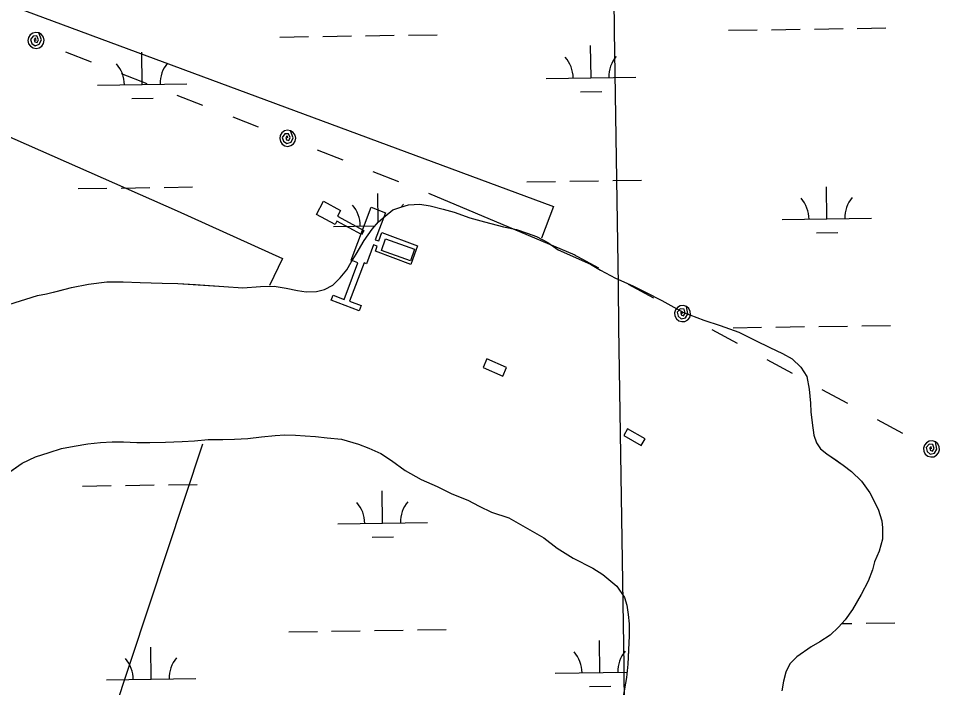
# Model space of a CAD drawing. Extents: x 3807117 to 3845308, y 337856 to 363736.
# Drawn here: x 3821084 to 3822114, y 357806 to 358555 of the extents above; entities that cross this region are included whole.
import ezdxf

# ---------------------------------------------------------------- set-up
doc = ezdxf.new("R2010")
doc.units = 0
for name, color, linetype in [('V-BLDG-OTLN', 7, 'Continuous'), ('V-CHAN-DOCK', 7, 'Continuous'), ('V-GRID-MAJR', 7, 'Continuous'), ('V-TOPO-SHOR', 7, 'Continuous'), ('V-UTIL-LINE', 7, 'Continuous'), ('V-WETL-SWMP', 7, 'Continuous')]:
    doc.layers.add(name, color=color, linetype=linetype)

msp = doc.modelspace()

# ---------------------------------------------------------------- linework, layer by layer
at = {"layer": 'V-BLDG-OTLN'}
msp.add_lwpolyline([(3821490.1040000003, 358294.99), (3821494.663, 358307.962), (3821527.197, 358296.532), (3821522.64, 358283.558)], close=True, dxfattribs=at)
at = {"layer": 'V-CHAN-DOCK'}
for points in [[(3821467.9312047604, 358312.74180034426), (3821440.4352716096, 358327.6044669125), (3821438.4944711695, 358324.01398609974), (3821417.5111417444, 358335.3563263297), (3821425.417172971, 358349.98248409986), (3821444.3021694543, 358339.77437789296), (3821440.8238517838, 358333.3394902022), (3821470.418117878, 358317.3425896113)], [(3821603.7795988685, 358164.2503267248), (3821625.9051600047, 358154.4167439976), (3821630.162999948, 358163.99688387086), (3821608.0374388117, 358173.83046659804)], [(3821761.1169225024, 358088.0400605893), (3821780.7840879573, 358076.9772800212), (3821784.9859749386, 358084.44730132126), (3821765.318809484, 358095.5100818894)]]:
    msp.add_lwpolyline(points, close=True, dxfattribs=at)
msp.add_lwpolyline([(3821494.599, 358337.264), (3821483.182, 358307.054), (3821487.089, 358305.578), (3821490.728, 358315.205), (3821530.648, 358300.118), (3821522.8370000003, 358279.449), (3821483.524, 358294.308), (3821485.541, 358299.643), (3821481.222, 358301.275), (3821473.261, 358280.213), (3821470.779, 358281.151), (3821454.583, 358238.30100000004), (3821467.295, 358233.496), (3821465.0470000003, 358227.55100000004), (3821433.808, 358239.358), (3821435.971, 358245.078), (3821448.568, 358240.314), (3821457.92, 358265.054), (3821457.592, 358265.179), (3821463.681, 358281.286), (3821456.2460000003, 358284.096), (3821478.625, 358343.302), (3821494.599, 358337.264)], dxfattribs=at)
at = {"layer": 'V-GRID-MAJR'}
msp.add_spline([(3821974.84, 343440.355), (3821884.974, 349497.401), (3821795.061, 355557.53), (3821705.148, 361617.659), (3821705.102, 361620.743)], degree=3, dxfattribs=at)
at = {"layer": 'V-TOPO-SHOR'}
for points in [[(3817339.727, 359387.547), (3817983.454, 359268.853), (3818256.723, 359219.828), (3818908.251, 359097.444), (3819265.909, 359043.352), (3819536.7490000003, 358997.087), (3819762.804, 358949.393), (3819999.645, 358899.906), (3820325.034, 358752.53500000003), (3820675.208, 358598.347), (3821261.838, 358339.498), (3821379.48, 358285.976), (3821364.8166804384, 358255.66719513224)], [(3819244.563, 359182.67600000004), (3819529.188, 359136.742), (3819963.5100000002, 359022.001), (3820390.776, 358876.213), (3820669.536, 358780.75800000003), (3820932.481, 358629.049), (3820956.711, 358613.482), (3821682.518, 358344.14400000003), (3821668.998819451, 358308.88763814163)], [(3821073.477, 358234.721), (3821105.401, 358244.654), (3821115.5160000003, 358246.542), (3821129.5270000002, 358249.96400000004), (3821143.535, 358253.387), (3821162.6, 358257.169), (3821183.211, 358259.778), (3821201.4790000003, 358260.067), (3821220.13, 358259.191), (3821244.997, 358258.277), (3821262.487, 358258.183), (3821282.301, 358256.909), (3821313.769, 358254.798), (3821335.136, 358253.126), (3821354.965, 358254.574), (3821370.1240000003, 358254.88), (3821383.716, 358252.864), (3821396.137, 358250.077), (3821405.847, 358248.856), (3821417.508, 358249.18200000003), (3821426.458, 358251.466), (3821435.811, 358256.08), (3821444.018, 358264.19800000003), (3821451.452, 358273.484), (3821456.16, 358282.009), (3821462.038, 358290.916), (3821470.67, 358306.026), (3821479.68, 358318.804), (3821486.718, 358326.92600000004), (3821494.1380000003, 358333.492), (3821502.7260000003, 358340.443), (3821511.682, 358343.503), (3821520.2460000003, 358346.177), (3821533.075, 358346.886), (3821544.724, 358344.879), (3821559.085, 358341.303), (3821571.502, 358337.738), (3821588.957, 358331.42600000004), (3821605.257, 358327.061), (3821626.6010000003, 358321.505), (3821641.353, 358318.316), (3821652.992, 358314.368), (3821663.463, 358310.423), (3821676.253, 358303.749), (3821687.867, 358295.522), (3821723.926, 358279.783), (3821735.159, 358273.115), (3821751.824, 358264.085), (3821771.208, 358255.43), (3821786.327, 358247.966)], [(3821786.327, 358247.966), (3821803.765, 358238.93200000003), (3821827.014, 358225.98), (3821850.673, 358216.914), (3821868.906, 358210.985), (3821889.853, 358203.487), (3821908.4590000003, 358194.447), (3821924.352, 358186.58900000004), (3821938.696, 358179.904), (3821949.544, 358173.627), (3821959.211, 358164.636), (3821965.7600000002, 358154.108), (3821968.404, 358139.712), (3821969.8740000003, 358124.16000000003), (3821970.21, 358114.442), (3821971.699, 358102.385), (3821973.5670000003, 358088.38300000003), (3821976.629, 358079.817), (3821981.257, 358073.185), (3821988.222, 358067.707), (3821997.127, 358061.44), (3822006.419, 358054.784), (3822015.7090000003, 358047.737), (3822026.919, 358036.794), (3822036.1780000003, 358023.918), (3822045.796, 358005.601), (3822049.611, 357992.754), (3822050.344, 357984.58900000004), (3822050.666, 357972.151), (3822046.707, 357958.571), (3822041.589, 357946.549), (3822039.2090000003, 357937.624), (3822034.4790000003, 357925.213), (3822026.622, 357910.099), (3822016.8170000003, 357893.438), (3822008.594, 357881.824), (3822001.164, 357873.704), (3821991.788, 357864.815), (3821980.477, 357857.103), (3821970.731, 357851.71400000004), (3821954.736, 357840.53), (3821946.92, 357832.799), (3821942.2060000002, 357823.49700000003), (3821939.8200000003, 357813.407), (3821937.819, 357802.536)], [(3821008.543, 357229.179), (3821290.457059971, 358078.7427879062)], [(3821075.49, 358048.04), (3821088.376, 358056.918), (3821103.198, 358064.229), (3821118.396, 358069.204), (3821132.423, 358073.406), (3821146.441, 358076.054), (3821161.627, 358078.694), (3821176.029, 358080.173), (3821188.87, 358080.881), (3821201.707, 358080.81200000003), (3821216.487, 358080.343), (3821231.269, 358080.26300000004), (3821248.776, 358080.558), (3821267.453, 358081.23600000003), (3821281.073, 358081.938), (3821296.25, 358083.413), (3821312.591, 358083.71400000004), (3821325.819, 358084.031), (3821340.606, 358084.73), (3821356.177, 358086.58900000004), (3821371.3570000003, 358088.064), (3821382.252, 358088.783), (3821393.92, 358088.33), (3821404.809, 358087.494), (3821416.474, 358087.042), (3821429.305, 358085.416), (3821445.634, 358083.771), (3821464.666, 358078.221), (3821475.923, 358073.881), (3821489.508, 358067.97500000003), (3821501.523, 358060.127), (3821516.634, 358048.765), (3821534.4760000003, 358038.945), (3821552.326, 358031.068), (3821569.009, 358022.806), (3821586.866, 358015.708), (3821599.279, 358009.027), (3821613.2460000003, 358002.33900000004), (3821632.661, 357996.01), (3821671.8310000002, 357973.624), (3821686.5500000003, 357961.874), (3821704.384, 357950.887), (3821726.4960000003, 357939.48600000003), (3821737.74, 357932.422), (3821753.231, 357919.499), (3821762.111, 357907.004), (3821764.399, 357898.433), (3821765.898, 357887.923), (3821767.008, 357877.413), (3821767.323, 357863.79600000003), (3821766.461, 357848.241), (3821765.597, 357832.295), (3821764.349, 357817.51900000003), (3821760.344, 357796.146)]]:
    msp.add_lwpolyline(points, dxfattribs=at)
at = {"layer": 'V-UTIL-LINE'}
for points in [[(3821103.828, 358529.85000000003), (3821103.159, 358532.648), (3821101.616, 358530.907), (3821102.321, 358528.254), (3821105.151, 358527.501), (3821106.531, 358530.606), (3821104.747, 358534.942), (3821100.488, 358534.69), (3821097.583, 358530.789), (3821099.217, 358526.512), (3821102.933, 358524.027), (3821107.512, 358525.543), (3821109.804, 358530.549), (3821107.089, 358538.239), (3821103.63, 358538.848), (3821100.202, 358538.087), (3821097.326, 358536.07300000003), (3821095.4390000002, 358533.11100000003), (3821094.83, 358529.652), (3821095.591, 358526.224), (3821097.606, 358523.348), (3821100.568, 358521.462), (3821104.026, 358520.852), (3821107.454, 358521.613), (3821110.3310000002, 358523.628), (3821112.217, 358526.59), (3821112.826, 358530.048), (3821112.065, 358533.476), (3821110.0500000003, 358536.353), (3821107.089, 358538.239)], [(3821136.697, 358517.075), (3821165.3510000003, 358505.938)], [(3821199.063, 358492.835), (3821227.717, 358481.697)], [(3821261.4280000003, 358468.594), (3821290.083, 358457.457)], [(3821323.794, 358444.354), (3821352.449, 358433.217)], [(3821385.318, 358420.442), (3821384.649, 358423.24), (3821383.105, 358421.499), (3821383.811, 358418.84500000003), (3821386.6410000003, 358418.093), (3821388.02, 358421.19800000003), (3821386.237, 358425.534), (3821381.977, 358425.282), (3821379.073, 358421.381), (3821380.7060000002, 358417.104), (3821384.4220000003, 358414.618), (3821389.001, 358416.135), (3821391.294, 358421.14), (3821388.578, 358428.83), (3821385.12, 358429.44), (3821381.691, 358428.679), (3821378.815, 358426.664), (3821376.929, 358423.702), (3821376.3200000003, 358420.244), (3821377.08, 358416.815), (3821379.095, 358413.939), (3821382.057, 358412.053), (3821385.515, 358411.444), (3821388.944, 358412.204), (3821391.8200000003, 358414.219), (3821393.7060000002, 358417.181), (3821394.315, 358420.639), (3821393.555, 358424.068), (3821391.54, 358426.944), (3821388.578, 358428.83)], [(3821418.186, 358407.666), (3821446.841, 358396.529)], [(3821480.552, 358383.42600000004), (3821509.207, 358372.289)], [(3821542.918, 358359.186), (3821706.532, 358290.036)], [(3821704.4020000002, 358290.936), (3821732.745, 358275.528)], [(3821766.091, 358257.401), (3821794.434, 358241.993)], [(3821826.946, 358224.319), (3821826.6380000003, 358227.18), (3821824.886, 358225.64900000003), (3821825.2490000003, 358222.927), (3821827.96, 358221.822), (3821829.723, 358224.727), (3821828.504, 358229.254), (3821824.2460000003, 358229.544), (3821820.8710000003, 358226.043), (3821821.948, 358221.593), (3821825.319, 358218.657), (3821830.054, 358219.58), (3821832.9620000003, 358224.254), (3821831.244, 358232.227), (3821827.8910000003, 358233.27), (3821824.394, 358232.95), (3821821.285, 358231.317), (3821819.039, 358228.618), (3821817.9960000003, 358225.265), (3821818.315, 358221.768), (3821819.949, 358218.659), (3821822.647, 358216.412), (3821826, 358215.369), (3821829.498, 358215.689), (3821832.606, 358217.322), (3821834.853, 358220.021), (3821835.896, 358223.374), (3821835.577, 358226.871), (3821833.943, 358229.98), (3821831.244, 358232.227)], [(3821859.458, 358206.646), (3821887.801, 358191.238)], [(3821921.146, 358173.11100000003), (3821949.49, 358157.703)], [(3821982.835, 358139.576), (3822011.179, 358124.168)], [(3822044.524, 358106.041), (3822072.867, 358090.63300000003)], [(3822105.379, 358072.95900000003), (3822105.071, 358075.82), (3822103.319, 358074.289), (3822103.682, 358071.567), (3822106.393, 358070.462), (3822108.156, 358073.367), (3822106.937, 358077.89400000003), (3822102.68, 358078.184), (3822099.304, 358074.683), (3822100.381, 358070.233), (3822103.752, 358067.297), (3822108.487, 358068.22000000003), (3822111.395, 358072.89400000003), (3822109.6780000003, 358080.867), (3822106.325, 358081.91000000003), (3822102.827, 358081.59), (3822099.719, 358079.957), (3822097.472, 358077.25800000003), (3822096.429, 358073.905), (3822096.748, 358070.408), (3822098.382, 358067.299), (3822101.0810000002, 358065.052), (3822104.434, 358064.009), (3822107.931, 358064.329), (3822111.04, 358065.962), (3822113.286, 358068.661), (3822114.329, 358072.014), (3822114.0100000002, 358075.511), (3822112.376, 358078.62), (3822109.6780000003, 358080.867)]]:
    msp.add_lwpolyline(points, dxfattribs=at)
at = {"layer": 'V-WETL-SWMP'}
for p, q in [((3821926.341991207, 358541.94092271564), (3821958.3383995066, 358542.4202992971)), ((3821974.336603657, 358542.6599875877), (3822006.333011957, 358543.13936416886)), ((3822022.331216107, 358543.3790524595), (3822054.3276244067, 358543.8584290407)), ((3821376.4957132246, 358533.7030159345), (3821408.4921215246, 358534.18239251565)), ((3821424.4903256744, 358534.42208080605), (3821456.4867339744, 358534.90145738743)), ((3821472.4849381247, 358535.14114567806), (3821504.481346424, 358535.62052225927)), ((3821520.4795505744, 358535.86021054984), (3821552.475958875, 358536.33958713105)), ((3821878.3473787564, 358541.2218578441), (3821910.343787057, 358541.7012344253)), ((3821724.532878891, 358488.1696936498), (3821723.993575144, 358524.1656467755)), ((3821222.681213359, 358480.65085174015), (3821222.141909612, 358516.64680486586)), ((3821172.68682539, 358479.9018258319), (3821272.675601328, 358481.3998776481)), ((3821674.5384909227, 358487.42066774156), (3821774.52726686, 358488.91871955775)), ((3821712.765392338, 358472.56066207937), (3821736.762698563, 358472.9201945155)), ((3821210.9137268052, 358465.0418201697), (3821234.91103303, 358465.40135260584)), ((3821652.8623657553, 358371.65097985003), (3821684.8587740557, 358372.13035643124)), ((3821700.8569782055, 358372.3700447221), (3821732.853386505, 358372.849421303)), ((3821748.8515906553, 358373.08910959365), (3821780.847998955, 358373.56848617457)), ((3821151.010700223, 358364.13213794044), (3821183.007108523, 358364.6115145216)), ((3821199.005312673, 358364.85120281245), (3821231.0017209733, 358365.33057939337)), ((3821246.9999251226, 358365.570267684), (3821278.9963334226, 358366.0496442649)), ((3821486.454282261, 358326.6205402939), (3821485.9733654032, 358358.7194470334)), ((3821988.3643346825, 358330.2423358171), (3821987.8250309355, 358366.2382889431)), ((3821520.2459845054, 358346.1769556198), (3821533.074983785, 358346.8849535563)), ((3821533.074983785, 358346.8849535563), (3821544.7239834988, 358344.8789527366)), ((3821494.1379875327, 358333.49296429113), (3821502.725986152, 358340.4419603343)), ((3821502.725986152, 358340.4419603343), (3821511.6819852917, 358343.5029578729)), ((3821511.6819852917, 358343.5029578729), (3821520.2459845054, 358346.1769556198)), ((3821544.7239834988, 358344.8789527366), (3821559.083983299, 358341.30295216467)), ((3821559.083983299, 358341.30295216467), (3821571.501983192, 358337.737951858)), ((3821571.501983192, 358337.737951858), (3821588.956983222, 358331.4249519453)), ((3821479.6789902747, 358318.8029721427), (3821486.718988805, 358326.9259679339)), ((3821486.718988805, 358326.9259679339), (3821494.1379875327, 358333.49296429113)), ((3821588.956983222, 358331.4249519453), (3821605.255983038, 358327.06195141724)), ((3821605.255983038, 358327.06195141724), (3821626.6019827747, 358321.5059506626)), ((3821938.3699467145, 358329.4933099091), (3822038.3587226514, 358330.99136172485)), ((3821436.518281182, 358321.9744679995), (3821483.0316085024, 358322.6713399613)), ((3821470.6709924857, 358306.0259784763), (3821479.6789902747, 358318.8029721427)), ((3821626.6019827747, 358321.5059506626), (3821641.352982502, 358318.3169498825)), ((3821641.352982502, 358318.3169498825), (3821652.990982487, 358314.3669498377)), ((3821462.0389950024, 358290.9159856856), (3821470.6709924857, 358306.0259784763)), ((3821652.990982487, 358314.3669498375), (3821663.4629825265, 358310.42394995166)), ((3821663.4629825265, 358310.42394995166), (3821676.2519828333, 358303.7479508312)), ((3821976.5968481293, 358314.63330424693), (3822000.594154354, 358314.99283668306)), ((3821676.2519828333, 358303.7479508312), (3821687.8669834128, 358295.5229524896)), ((3821687.8669834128, 358295.5229524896), (3821723.92598385, 358279.782953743)), ((3821456.160996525, 358282.00899004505), (3821462.0389950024, 358290.9159856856)), ((3821451.450997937, 358273.48399409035), (3821456.160996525, 358282.00899004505)), ((3821723.92598385, 358279.782953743), (3821735.159984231, 358273.1149548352)), ((3821435.811001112, 358256.0800031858), (3821444.016999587, 358264.196998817)), ((3821444.016999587, 358264.196998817), (3821451.450997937, 358273.48399409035)), ((3821735.159984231, 358273.1149548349), (3821751.8229846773, 358264.08595611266)), ((3821751.8229846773, 358264.08595611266), (3821771.20898494, 358255.43095686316)), ((3821143.5360156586, 358253.38604484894), (3821162.600014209, 358257.1690406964)), ((3821162.600014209, 358257.1690406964), (3821183.212012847, 358259.77803679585)), ((3821183.212012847, 358259.7780367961), (3821201.480011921, 358260.0680341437)), ((3821201.480011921, 358260.0680341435), (3821220.1300111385, 358259.1900319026)), ((3821220.1300111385, 358259.1900319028), (3821244.9980100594, 358258.2780288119)), ((3821244.9980100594, 358258.2780288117), (3821262.487009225, 358258.1830264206)), ((3821262.487009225, 358258.1830264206), (3821313.770007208, 358254.7970206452)), ((3821313.770007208, 358254.7970206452), (3821335.136006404, 358253.127018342)), ((3821335.136006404, 358253.127018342), (3821354.9650052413, 358254.57401501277)), ((3821354.9650052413, 358254.57401501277), (3821370.124004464, 358254.88001278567)), ((3821370.124004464, 358254.88001278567), (3821383.7160040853, 358252.8640116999)), ((3821426.459002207, 358251.4660063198), (3821435.811001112, 358256.0800031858)), ((3821771.20898494, 358255.43095686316), (3821786.3259852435, 358247.9649577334)), ((3821073.4780216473, 358234.7210620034), (3821105.4010187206, 358244.65405361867)), ((3821105.4010187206, 358244.65405361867), (3821115.516017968, 358246.54205146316)), ((3821115.516017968, 358246.5420514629), (3821143.5360156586, 358253.38604484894)), ((3821383.7160040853, 358252.8640116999), (3821396.13700387, 358250.07601108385)), ((3821396.13700387, 358250.07601108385), (3821405.847003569, 358248.85701022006)), ((3821405.847003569, 358248.8570102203), (3821417.5080029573, 358249.1830084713)), ((3821417.5080029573, 358249.18300847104), (3821426.459002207, 358251.4660063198)), ((3821786.3259852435, 358247.9649577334), (3821803.765985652, 358238.93095890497)), ((3821803.765985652, 358238.93095890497), (3821827.0139863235, 358225.97996082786)), ((3821827.0139863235, 358225.97996082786), (3821850.672986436, 358216.912961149)), ((3821850.672986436, 358216.912961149), (3821868.906986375, 358210.9849609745)), ((3821868.906986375, 358210.9849609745), (3821889.8529864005, 358203.4879610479)), ((3821883.331069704, 358208.5842548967), (3821915.327478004, 358209.0636314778)), ((3821889.8529864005, 358203.4879610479), (3821908.4589867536, 358194.44796205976)), ((3821931.3256821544, 358209.3033197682), (3821963.3220904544, 358209.7826963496)), ((3821979.320294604, 358210.02238464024), (3822011.3167029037, 358210.50176122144)), ((3822027.314907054, 358210.741449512), (3822059.3113153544, 358211.2208260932)), ((3821908.4589867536, 358194.44796205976), (3821924.350987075, 358186.5889629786)), ((3821924.350987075, 358186.5889629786), (3821938.694987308, 358179.9049636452)), ((3821938.694987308, 358179.9049636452), (3821949.542987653, 358173.62796463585)), ((3821949.542987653, 358173.62796463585), (3821959.209988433, 358164.63596687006)), ((3821959.209988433, 358164.63596687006), (3821965.7599895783, 358154.10697014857)), ((3821965.7599895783, 358154.10697014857), (3821968.402991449, 358139.71297550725)), ((3821968.4029914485, 358139.71297550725), (3821969.8739935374, 358124.1599814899)), ((3821969.8739935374, 358124.1599814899), (3821970.209994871, 358114.44198530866)), ((3821970.209994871, 358114.44198530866), (3821971.6989964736, 358102.3859898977)), ((3821971.6989964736, 358102.3859898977), (3821973.5659983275, 358088.383995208)), ((3821973.5659983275, 358088.383995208), (3821976.6289993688, 358079.81699819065)), ((3821976.6289993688, 358079.81699819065), (3821981.257000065, 358073.185000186)), ((3821981.257000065, 358073.185000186), (3821988.2230004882, 358067.70700139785)), ((3821988.2230004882, 358067.70700139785), (3822006.419001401, 358054.7830040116)), ((3822006.419001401, 358054.7830040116), (3822015.709001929, 358047.73700552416)), ((3822015.7090019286, 358047.73700552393), (3822026.920002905, 358036.7940083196)), ((3821155.9929103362, 358031.4932492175), (3821187.98931948, 358031.97262581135)), ((3821203.987524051, 358032.2123141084), (3821235.983933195, 358032.691690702)), ((3821251.982137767, 358032.93137899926), (3821283.9785469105, 358033.4107555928)), ((3822026.920002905, 358036.7940083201), (3822036.178004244, 358023.9190121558)), ((3821491.4948815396, 357990.0845960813), (3821490.9555828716, 358026.0805563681)), ((3822036.178004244, 358023.9190121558), (3822045.795006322, 358005.6010181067)), ((3822045.795006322, 358005.6010181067), (3822049.6120079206, 357992.75502268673)), ((3821441.500492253, 357989.3355701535), (3821541.4892708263, 357990.833622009)), ((3822049.6120079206, 357992.75502268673), (3822050.345009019, 357984.5890258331)), ((3822050.3450090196, 357984.5890258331), (3822050.6670107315, 357972.1510307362)), ((3821479.7273924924, 357974.4755614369), (3821503.72469935, 357974.8350938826)), ((3822050.6670107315, 357972.1510307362), (3822046.7070128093, 357958.57003668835)), ((3822046.7070128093, 357958.57003668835), (3822041.589014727, 357946.549042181)), ((3822041.589014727, 357946.549042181), (3822039.209016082, 357937.623046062)), ((3822039.209016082, 357937.623046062), (3822034.478018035, 357925.21205165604)), ((3822034.478018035, 357925.21205165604), (3822026.6230205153, 357910.09805875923)), ((3822026.6230205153, 357910.09805875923), (3822016.8170233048, 357893.43906674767)), ((3822016.8170233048, 357893.43906674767), (3822008.5930253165, 357881.82407251)), ((3822001.1640268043, 357873.7030767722), (3821991.789028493, 357864.81508161)), ((3822008.5930253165, 357881.82407251), (3822001.1640268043, 357873.7030767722)), ((3822004.813099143, 357877.6920533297), (3822016.3003938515, 357877.86415827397)), ((3822032.2985980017, 357878.10384656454), (3822064.2950063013, 357878.58322314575)), ((3821386.4615968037, 357868.4264912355), (3821418.4580059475, 357868.90586782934)), ((3821434.456210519, 357869.14555612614), (3821466.452619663, 357869.6249327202)), ((3821482.4508242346, 357869.864621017), (3821514.4472333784, 357870.3439976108)), ((3821530.44543795, 357870.5836859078), (3821562.441847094, 357871.06306250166)), ((3821991.789028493, 357864.81508161), (3821980.4760301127, 357857.10308624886)), ((3821734.4987644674, 357822.8931589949), (3821733.9594657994, 357858.8891192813)), ((3821980.4760301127, 357857.10308624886), (3821970.731031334, 357851.7150897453)), ((3821232.647085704, 357815.3743168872), (3821232.107787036, 357851.3702771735)), ((3821970.731031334, 357851.7150897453), (3821954.7360336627, 357840.530096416)), ((3821946.921035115, 357832.8001005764), (3821942.2070366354, 357823.49810493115)), ((3821954.7360336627, 357840.53009641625), (3821946.921035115, 357832.8001005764)), ((3821684.50437518, 357822.1441330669), (3821764.841910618, 357823.34776607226)), ((3821942.2070366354, 357823.49810493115), (3821939.8210381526, 357813.40610927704)), ((3821182.652696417, 357814.62529095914), (3821282.641474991, 357816.1233428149)), ((3821939.8210381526, 357813.40610927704), (3821937.8190397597, 357802.5351138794)), ((3821722.73127542, 357807.2841243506), (3821746.7285822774, 357807.64365679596))]:
    msp.add_line(p, q, dxfattribs=at)
msp.add_lwpolyline([(3821043.0810000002, 358025.653), (3821088.376, 358056.918), (3821103.198, 358064.229), (3821118.396, 358069.204), (3821132.423, 358073.407), (3821146.4420000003, 358076.054), (3821161.628, 358078.695), (3821176.029, 358080.173), (3821188.87, 358080.882), (3821201.707, 358080.81200000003), (3821216.487, 358080.343), (3821231.269, 358080.26300000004), (3821248.776, 358080.558), (3821267.453, 358081.235), (3821281.072, 358081.939), (3821296.251, 358083.413), (3821325.819, 358084.031), (3821340.606, 358084.729), (3821356.176, 358086.59), (3821371.356, 358088.064), (3821382.252, 358088.783), (3821393.92, 358088.331), (3821404.808, 358087.494), (3821416.475, 358087.041), (3821429.304, 358085.416), (3821445.634, 358083.772), (3821464.665, 358078.222), (3821475.923, 358073.882), (3821489.507, 358067.974), (3821501.523, 358060.128), (3821516.633, 358048.765), (3821534.475, 358038.944), (3821552.327, 358031.067), (3821569.009, 358022.80700000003), (3821586.866, 358015.708), (3821599.278, 358009.028), (3821613.2460000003, 358002.33900000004), (3821632.662, 357996.01), (3821671.8310000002, 357973.624), (3821686.5500000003, 357961.874), (3821704.3850000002, 357950.886), (3821726.497, 357939.485), (3821737.74, 357932.422), (3821753.231, 357919.5), (3821762.111, 357907.004), (3821764.398, 357898.433), (3821765.898, 357887.922), (3821767.008, 357877.413), (3821767.323, 357863.795), (3821765.597, 357832.295), (3821764.35, 357817.51900000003), (3821760.344, 357796.145)], dxfattribs=at)
for centre, radius, start, end in [((3821669.2890304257, 358487.81687565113), 35.24628790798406, 0.08653266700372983, 41.630191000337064), ((3821779.762501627, 358489.4720112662), 35.24628790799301, 140.0865294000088, 181.63018773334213), ((3821167.437364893, 358480.2980337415), 35.24628790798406, 0.08653266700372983, 41.630191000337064), ((3821277.910836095, 358481.95316935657), 35.24628790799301, 140.0865294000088, 181.63018773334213), ((3821541.742291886, 358324.0258115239), 35.24628790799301, 140.08652940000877, 145.92568140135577), ((3821933.1204862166, 358329.88951781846), 35.24628790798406, 0.08653266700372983, 41.630191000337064), ((3822043.5939574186, 358331.54465343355), 35.24628790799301, 140.0865294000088, 181.63018773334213), ((3821431.2688206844, 358322.3706759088), 35.24628790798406, 0.08653266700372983, 41.630191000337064), ((3821436.251031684, 357989.7317781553), 35.24628790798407, 0.08653253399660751, 41.630190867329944), ((3821546.7245057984, 357991.38691381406), 35.24628790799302, 140.0865295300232, 181.63018786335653), ((3821679.2549146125, 357822.54034106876), 35.24628790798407, 0.08653253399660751, 41.630190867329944), ((3821789.7283887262, 357824.19547672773), 35.24628790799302, 140.0865295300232, 181.63018786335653), ((3821177.4032358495, 357815.02149896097), 35.24628790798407, 0.08653253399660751, 41.630190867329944), ((3821287.8767099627, 357816.67663461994), 35.24628790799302, 140.0865295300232, 181.63018786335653)]:
    msp.add_arc(centre, radius, start, end, dxfattribs=at)

doc.saveas('drawing.dxf')
